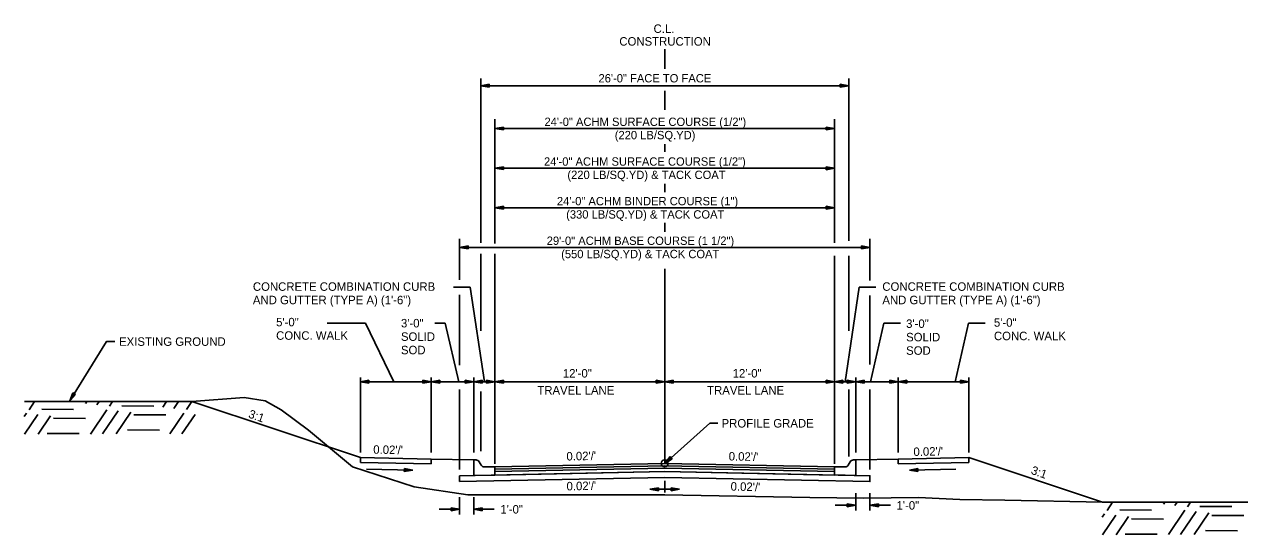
# Model space of a CAD drawing. Extents: x 1001270 to 1003428, y 1840152 to 1842912.
# Drawn here: x 1001297.1 to 1001383, y 1841694.5 to 1841730.6 of the extents above; entities that cross this region are included whole.
import ezdxf

# ---------------------------------------------------------------- set-up
doc = ezdxf.new("R2010")
doc.units = 0
for name, color, linetype in [('19', 7, 'Continuous'), ('20', 7, 'Continuous'), ('8', 7, 'Continuous')]:
    doc.layers.add(name, color=color, linetype=linetype)

# ---------------------------------------------------------------- blocks, each defined once
blk = doc.blocks.new('TM')
at = {"layer": '8'}
for p, q in [((-120.309, 21.181), (-119.787, -20.829)), ((0, 0), (-120.309, 21.181)), ((-31.382, 2.945), (-120.176, 10.512)), ((-119.787, -20.829), (0, 0)), ((-119.911, -10.826), (-31.307, -3.057))]:
    blk.add_line(p, q, dxfattribs=at)

msp = doc.modelspace()

# ---------------------------------------------------------------- linework, layer by layer
at = {"layer": '19'}
for p, q in [((1001342.346, 1841727.418), (1001342.346, 1841728.81)), ((1001329.347, 1841715.122), (1001329.347, 1841726.731)), ((1001355.347, 1841715.26), (1001355.347, 1841726.731)), ((1001329.947, 1841726.333), (1001329.347, 1841726.228)), ((1001329.347, 1841726.228), (1001355.347, 1841726.228)), ((1001329.347, 1841726.228), (1001329.947, 1841726.123)), ((1001329.947, 1841726.278), (1001329.507, 1841726.243)), ((1001329.507, 1841726.213), (1001329.947, 1841726.173)), ((1001329.947, 1841726.123), (1001329.947, 1841726.333)), ((1001342.346, 1841724.518), (1001342.346, 1841725.859)), ((1001354.747, 1841726.123), (1001354.747, 1841726.333)), ((1001354.747, 1841726.333), (1001355.347, 1841726.228)), ((1001354.747, 1841726.278), (1001355.187, 1841726.243)), ((1001355.347, 1841726.228), (1001354.747, 1841726.123)), ((1001355.187, 1841726.213), (1001354.747, 1841726.173)), ((1001330.346, 1841715.075), (1001330.346, 1841723.853)), ((1001330.346, 1841723.201), (1001354.346, 1841723.201)), ((1001330.947, 1841723.306), (1001330.347, 1841723.201)), ((1001330.347, 1841723.201), (1001330.947, 1841723.096)), ((1001330.947, 1841723.251), (1001330.507, 1841723.216)), ((1001330.507, 1841723.186), (1001330.947, 1841723.146)), ((1001330.947, 1841723.096), (1001330.947, 1841723.306)), ((1001353.747, 1841723.096), (1001353.747, 1841723.306)), ((1001353.747, 1841723.306), (1001354.347, 1841723.201)), ((1001353.747, 1841723.251), (1001354.187, 1841723.216)), ((1001354.347, 1841723.201), (1001353.747, 1841723.096)), ((1001354.187, 1841723.186), (1001353.747, 1841723.146)), ((1001354.346, 1841715.109), (1001354.346, 1841723.853)), ((1001342.346, 1841721.558), (1001342.346, 1841722.087)), ((1001330.34, 1841720.394), (1001330.346, 1841720.394)), ((1001330.946, 1841720.5), (1001330.346, 1841720.395)), ((1001330.346, 1841720.395), (1001330.946, 1841720.29)), ((1001354.346, 1841720.395), (1001330.346, 1841720.395)), ((1001330.946, 1841720.445), (1001330.506, 1841720.41)), ((1001330.506, 1841720.38), (1001330.946, 1841720.34)), ((1001330.946, 1841720.29), (1001330.946, 1841720.5)), ((1001353.746, 1841720.288), (1001353.746, 1841720.498)), ((1001353.746, 1841720.498), (1001354.346, 1841720.393)), ((1001353.746, 1841720.443), (1001354.186, 1841720.408)), ((1001354.346, 1841720.393), (1001353.746, 1841720.288)), ((1001354.186, 1841720.378), (1001353.746, 1841720.338)), ((1001342.346, 1841718.704), (1001342.346, 1841719.285)), ((1001330.946, 1841717.7), (1001330.346, 1841717.595)), ((1001330.346, 1841717.595), (1001330.946, 1841717.49)), ((1001354.346, 1841717.595), (1001330.346, 1841717.595)), ((1001330.946, 1841717.645), (1001330.506, 1841717.61)), ((1001330.506, 1841717.58), (1001330.946, 1841717.54)), ((1001330.946, 1841717.49), (1001330.946, 1841717.7)), ((1001353.747, 1841717.488), (1001353.747, 1841717.698)), ((1001353.747, 1841717.698), (1001354.347, 1841717.593)), ((1001353.747, 1841717.643), (1001354.187, 1841717.608)), ((1001354.347, 1841717.593), (1001353.747, 1841717.488)), ((1001354.187, 1841717.578), (1001353.747, 1841717.538)), ((1001342.346, 1841715.905), (1001342.346, 1841716.536)), ((1001327.846, 1841712.495), (1001327.846, 1841715.395)), ((1001328.446, 1841714.9), (1001327.846, 1841714.795)), ((1001327.846, 1841714.795), (1001328.446, 1841714.69)), ((1001327.846, 1841714.795), (1001356.842, 1841714.795)), ((1001328.446, 1841714.845), (1001328.006, 1841714.81)), ((1001328.006, 1841714.78), (1001328.446, 1841714.74)), ((1001328.446, 1841714.69), (1001328.446, 1841714.9)), ((1001356.246, 1841714.688), (1001356.246, 1841714.898)), ((1001356.246, 1841714.898), (1001356.846, 1841714.793)), ((1001356.246, 1841714.843), (1001356.686, 1841714.808)), ((1001356.846, 1841714.793), (1001356.246, 1841714.688)), ((1001356.686, 1841714.778), (1001356.246, 1841714.738)), ((1001356.842, 1841712.449), (1001356.842, 1841715.395)), ((1001329.347, 1841708.901), (1001329.347, 1841714.338)), ((1001330.346, 1841699.486), (1001330.346, 1841714.338)), ((1001354.346, 1841699.486), (1001354.346, 1841714.2)), ((1001355.347, 1841708.901), (1001355.347, 1841714.2)), ((1001342.346, 1841699.522), (1001342.346, 1841713.278)), ((1001327.426, 1841711.983), (1001328.605, 1841711.983)), ((1001327.846, 1841706.459), (1001327.846, 1841711.435)), ((1001328.605, 1841711.983), (1001329.62, 1841705.291)), ((1001356.077, 1841711.983), (1001355.089, 1841705.291)), ((1001357.256, 1841711.983), (1001356.077, 1841711.983)), ((1001356.842, 1841706.505), (1001356.842, 1841711.389)), ((1001318.481, 1841709.448), (1001321.192, 1841709.448)), ((1001321.192, 1841709.448), (1001323.206, 1841705.277)), ((1001326.097, 1841709.448), (1001326.841, 1841709.448)), ((1001326.841, 1841709.448), (1001327.798, 1841705.291)), ((1001357.841, 1841709.448), (1001356.884, 1841705.291)), ((1001359.02, 1841709.448), (1001357.841, 1841709.448)), ((1001363.823, 1841709.448), (1001362.867, 1841705.291)), ((1001365.002, 1841709.448), (1001363.823, 1841709.448)), ((1001320.846, 1841700.301), (1001320.846, 1841705.591)), ((1001321.446, 1841705.396), (1001320.846, 1841705.291)), ((1001320.846, 1841705.291), (1001330.346, 1841705.291)), ((1001320.846, 1841705.291), (1001321.446, 1841705.186)), ((1001321.446, 1841705.341), (1001321.006, 1841705.306)), ((1001321.006, 1841705.276), (1001321.446, 1841705.236)), ((1001321.446, 1841705.186), (1001321.446, 1841705.396)), ((1001325.246, 1841705.396), (1001325.246, 1841705.186)), ((1001325.846, 1841705.291), (1001325.246, 1841705.396)), ((1001325.686, 1841705.306), (1001325.246, 1841705.341)), ((1001325.246, 1841705.186), (1001325.846, 1841705.291)), ((1001325.246, 1841705.236), (1001325.686, 1841705.276)), ((1001325.846, 1841700.301), (1001325.846, 1841705.591)), ((1001326.446, 1841705.396), (1001325.846, 1841705.291)), ((1001325.846, 1841705.291), (1001326.446, 1841705.186)), ((1001326.446, 1841705.341), (1001326.006, 1841705.306)), ((1001326.006, 1841705.276), (1001326.446, 1841705.236)), ((1001326.446, 1841705.186), (1001326.446, 1841705.396)), ((1001328.246, 1841705.396), (1001328.246, 1841705.186)), ((1001328.846, 1841705.291), (1001328.246, 1841705.396)), ((1001328.686, 1841705.306), (1001328.246, 1841705.341)), ((1001328.246, 1841705.186), (1001328.846, 1841705.291)), ((1001328.246, 1841705.236), (1001328.686, 1841705.276)), ((1001328.846, 1841700.301), (1001328.846, 1841705.591)), ((1001329.446, 1841705.396), (1001328.846, 1841705.291)), ((1001328.846, 1841705.291), (1001329.446, 1841705.186)), ((1001329.446, 1841705.341), (1001329.006, 1841705.306)), ((1001329.006, 1841705.276), (1001329.446, 1841705.236)), ((1001329.446, 1841705.186), (1001329.446, 1841705.396)), ((1001329.746, 1841705.396), (1001329.746, 1841705.186)), ((1001330.346, 1841705.291), (1001329.746, 1841705.396)), ((1001330.186, 1841705.306), (1001329.746, 1841705.341)), ((1001329.746, 1841705.186), (1001330.346, 1841705.291)), ((1001329.746, 1841705.236), (1001330.186, 1841705.276)), ((1001330.946, 1841705.396), (1001330.346, 1841705.291)), ((1001330.346, 1841705.291), (1001342.346, 1841705.291)), ((1001330.346, 1841705.291), (1001330.946, 1841705.186)), ((1001330.946, 1841705.341), (1001330.506, 1841705.306)), ((1001330.506, 1841705.276), (1001330.946, 1841705.236)), ((1001330.946, 1841705.186), (1001330.946, 1841705.396)), ((1001341.746, 1841705.396), (1001341.746, 1841705.186)), ((1001342.346, 1841705.291), (1001341.746, 1841705.396)), ((1001342.186, 1841705.306), (1001341.746, 1841705.341)), ((1001341.746, 1841705.186), (1001342.346, 1841705.291)), ((1001341.746, 1841705.236), (1001342.186, 1841705.276)), ((1001342.946, 1841705.396), (1001342.346, 1841705.291)), ((1001342.346, 1841705.291), (1001354.346, 1841705.291)), ((1001342.346, 1841705.291), (1001342.946, 1841705.186)), ((1001342.946, 1841705.341), (1001342.506, 1841705.306)), ((1001342.506, 1841705.276), (1001342.946, 1841705.236)), ((1001342.946, 1841705.186), (1001342.946, 1841705.396)), ((1001353.746, 1841705.186), (1001353.746, 1841705.396)), ((1001353.746, 1841705.396), (1001354.346, 1841705.291)), ((1001353.746, 1841705.341), (1001354.186, 1841705.306)), ((1001354.346, 1841705.291), (1001353.746, 1841705.186)), ((1001354.186, 1841705.276), (1001353.746, 1841705.236)), ((1001354.346, 1841705.291), (1001354.946, 1841705.396)), ((1001363.846, 1841705.291), (1001354.346, 1841705.291)), ((1001354.946, 1841705.186), (1001354.346, 1841705.291)), ((1001354.506, 1841705.306), (1001354.946, 1841705.341)), ((1001354.946, 1841705.236), (1001354.506, 1841705.276)), ((1001354.946, 1841705.396), (1001354.946, 1841705.186)), ((1001355.246, 1841705.186), (1001355.246, 1841705.396)), ((1001355.246, 1841705.396), (1001355.846, 1841705.291)), ((1001355.246, 1841705.341), (1001355.686, 1841705.306)), ((1001355.846, 1841705.291), (1001355.246, 1841705.186)), ((1001355.686, 1841705.276), (1001355.246, 1841705.236)), ((1001355.846, 1841700.301), (1001355.846, 1841705.591)), ((1001355.846, 1841705.291), (1001356.446, 1841705.396)), ((1001356.446, 1841705.186), (1001355.846, 1841705.291)), ((1001356.006, 1841705.306), (1001356.446, 1841705.341)), ((1001356.446, 1841705.236), (1001356.006, 1841705.276)), ((1001356.446, 1841705.396), (1001356.446, 1841705.186)), ((1001358.246, 1841705.186), (1001358.246, 1841705.396)), ((1001358.246, 1841705.396), (1001358.846, 1841705.291)), ((1001358.246, 1841705.341), (1001358.686, 1841705.306)), ((1001358.846, 1841705.291), (1001358.246, 1841705.186)), ((1001358.686, 1841705.276), (1001358.246, 1841705.236)), ((1001358.846, 1841700.301), (1001358.846, 1841705.591)), ((1001358.846, 1841705.291), (1001359.446, 1841705.396)), ((1001359.446, 1841705.186), (1001358.846, 1841705.291)), ((1001359.006, 1841705.306), (1001359.446, 1841705.341)), ((1001359.446, 1841705.236), (1001359.006, 1841705.276)), ((1001359.446, 1841705.396), (1001359.446, 1841705.186)), ((1001363.246, 1841705.186), (1001363.246, 1841705.396)), ((1001363.246, 1841705.396), (1001363.846, 1841705.291)), ((1001363.246, 1841705.341), (1001363.686, 1841705.306)), ((1001363.846, 1841705.291), (1001363.246, 1841705.186)), ((1001363.686, 1841705.276), (1001363.246, 1841705.236)), ((1001363.846, 1841700.301), (1001363.846, 1841705.591)), ((1001300.305, 1841703.935), (1001300.529, 1841704.502)), ((1001300.706, 1841704.392), (1001300.305, 1841703.935)), ((1001300.379, 1841704.076), (1001300.572, 1841704.469)), ((1001300.666, 1841704.413), (1001300.402, 1841704.064)), ((1001300.529, 1841704.502), (1001300.706, 1841704.392)), ((1001327.846, 1841699.087), (1001327.846, 1841704.754)), ((1001329.347, 1841700.377), (1001329.347, 1841704.616)), ((1001355.347, 1841700.008), (1001355.347, 1841704.754)), ((1001356.842, 1841699.087), (1001356.842, 1841704.754)), ((1001297.43, 1841703.311), (1001297.821, 1841703.894)), ((1001301.415, 1841703.745), (1001301.521, 1841703.895)), ((1001302.21, 1841703.654), (1001302.376, 1841703.898)), ((1001303.105, 1841703.561), (1001303.331, 1841703.9)), ((1001303.993, 1841703.591), (1001306.253, 1841703.579)), ((1001306.869, 1841703.506), (1001307.131, 1841703.901)), ((1001307.664, 1841703.414), (1001307.996, 1841703.903)), ((1001308.559, 1841703.322), (1001308.94, 1841703.896)), ((1001320.846, 1841699.927), (1001308.94, 1841703.896)), ((1001297.09, 1841702.843), (1001297.244, 1841703.069)), ((1001297.112, 1841701.595), (1001298.039, 1841702.977)), ((1001298.068, 1841701.597), (1001298.934, 1841702.885)), ((1001298.318, 1841703.35), (1001300.578, 1841703.329)), ((1001299.158, 1841702.721), (1001301.418, 1841702.7)), ((1001301.767, 1841701.598), (1001302.919, 1841703.319)), ((1001302.622, 1841701.601), (1001303.714, 1841703.227)), ((1001303.577, 1841701.603), (1001304.609, 1841703.135)), ((1001304.823, 1841702.962), (1001307.093, 1841702.95)), ((1001307.377, 1841701.604), (1001308.373, 1841703.08)), ((1001308.232, 1841701.606), (1001309.168, 1841702.988)), ((1001304.381, 1841701.892), (1001306.641, 1841701.871)), ((1001298.705, 1841701.642), (1001300.976, 1841701.629)), ((1001342.346, 1841699.522), (1001342.725, 1841699.999)), ((1001342.725, 1841699.999), (1001342.863, 1841699.842)), ((1001325.838, 1841699.828), (1001320.839, 1841699.927)), ((1001320.839, 1841699.927), (1001320.839, 1841699.594)), ((1001320.839, 1841699.594), (1001325.838, 1841699.495)), ((1001325.838, 1841699.495), (1001325.838, 1841699.828)), ((1001325.838, 1841699.828), (1001325.838, 1841699.828)), ((1001325.838, 1841699.828), (1001328.836, 1841699.767)), ((1001329.012, 1841699.767), (1001328.846, 1841699.767)), ((1001328.846, 1841699.767), (1001328.846, 1841699.434)), ((1001328.846, 1841699.434), (1001328.846, 1841699.252)), ((1001328.846, 1841699.252), (1001328.846, 1841698.659)), ((1001329.375, 1841699.392), (1001329.229, 1841699.643)), ((1001330.062, 1841699.277), (1001329.596, 1841699.267)), ((1001330.346, 1841699.282), (1001330.062, 1841699.277)), ((1001330.062, 1841699.277), (1001330.062, 1841699.276)), ((1001330.062, 1841699.276), (1001330.062, 1841699.277)), ((1001330.346, 1841699.282), (1001342.346, 1841699.522)), ((1001330.346, 1841699.116), (1001342.346, 1841699.356)), ((1001330.346, 1841698.949), (1001342.346, 1841699.189)), ((1001342.346, 1841699.189), (1001330.346, 1841698.949)), ((1001342.863, 1841699.842), (1001342.346, 1841699.522)), ((1001342.346, 1841699.522), (1001354.346, 1841699.282)), ((1001342.346, 1841699.356), (1001354.346, 1841699.116)), ((1001342.346, 1841699.189), (1001354.346, 1841698.949)), ((1001342.457, 1841699.635), (1001342.757, 1841699.955)), ((1001342.83, 1841699.874), (1001342.476, 1841699.618)), ((1001354.346, 1841699.282), (1001354.63, 1841699.277)), ((1001354.63, 1841699.277), (1001354.63, 1841699.276)), ((1001354.63, 1841699.276), (1001354.63, 1841699.277)), ((1001354.63, 1841699.277), (1001355.096, 1841699.267)), ((1001355.317, 1841699.392), (1001355.463, 1841699.643)), ((1001355.679, 1841699.767), (1001355.846, 1841699.767)), ((1001358.847, 1841699.828), (1001355.846, 1841699.767)), ((1001355.846, 1841699.767), (1001355.846, 1841699.434)), ((1001355.846, 1841699.434), (1001355.846, 1841699.252)), ((1001355.846, 1841699.252), (1001355.846, 1841698.672)), ((1001358.847, 1841699.828), (1001363.846, 1841699.927)), ((1001358.847, 1841699.494), (1001358.847, 1841699.828)), ((1001358.847, 1841699.828), (1001358.847, 1841699.828)), ((1001363.846, 1841699.594), (1001358.847, 1841699.494)), ((1001363.846, 1841699.927), (1001363.846, 1841699.594)), ((1001373.287, 1841696.78), (1001363.846, 1841699.927)), ((1001342.346, 1841698.939), (1001327.846, 1841698.639)), ((1001327.846, 1841698.639), (1001328.846, 1841698.659)), ((1001327.846, 1841698.232), (1001327.846, 1841698.639)), ((1001327.846, 1841698.639), (1001327.846, 1841698.232)), ((1001327.846, 1841698.232), (1001342.346, 1841698.522)), ((1001327.846, 1841698.232), (1001342.346, 1841698.522)), ((1001328.846, 1841698.659), (1001330.346, 1841698.69)), ((1001330.346, 1841698.699), (1001342.346, 1841698.939)), ((1001342.346, 1841698.939), (1001330.346, 1841698.699)), ((1001330.346, 1841698.699), (1001330.346, 1841698.699)), ((1001342.346, 1841698.939), (1001354.346, 1841698.699)), ((1001342.346, 1841698.939), (1001342.346, 1841698.939)), ((1001342.346, 1841698.939), (1001342.346, 1841698.939)), ((1001342.346, 1841698.522), (1001356.846, 1841698.232)), ((1001342.346, 1841698.286), (1001342.346, 1841697.464)), ((1001355.846, 1841698.672), (1001354.346, 1841698.702)), ((1001355.846, 1841698.672), (1001356.846, 1841698.652)), ((1001356.846, 1841698.232), (1001356.846, 1841698.652)), ((1001341.898, 1841697.794), (1001341.298, 1841697.69)), ((1001341.298, 1841697.69), (1001341.898, 1841697.584)), ((1001341.298, 1841697.69), (1001343.393, 1841697.69)), ((1001341.898, 1841697.739), (1001341.458, 1841697.704)), ((1001341.458, 1841697.674), (1001341.898, 1841697.634)), ((1001341.898, 1841697.584), (1001341.898, 1841697.794)), ((1001342.793, 1841697.584), (1001342.793, 1841697.794)), ((1001342.793, 1841697.794), (1001343.393, 1841697.69)), ((1001342.793, 1841697.739), (1001343.233, 1841697.704)), ((1001343.393, 1841697.69), (1001342.793, 1841697.584)), ((1001343.233, 1841697.674), (1001342.793, 1841697.634)), ((1001355.846, 1841696.182), (1001355.846, 1841697.42)), ((1001356.846, 1841696.182), (1001356.846, 1841697.42)), ((1001327.846, 1841695.903), (1001327.846, 1841697.141)), ((1001328.846, 1841695.903), (1001328.846, 1841697.141)), ((1001354.397, 1841696.56), (1001355.846, 1841696.56)), ((1001354.397, 1841696.56), (1001355.846, 1841696.56)), ((1001355.246, 1841696.665), (1001355.246, 1841696.455)), ((1001355.846, 1841696.56), (1001355.246, 1841696.665)), ((1001355.246, 1841696.665), (1001355.246, 1841696.455)), ((1001355.846, 1841696.56), (1001355.246, 1841696.665)), ((1001355.686, 1841696.575), (1001355.246, 1841696.61)), ((1001355.686, 1841696.575), (1001355.246, 1841696.61)), ((1001355.246, 1841696.455), (1001355.846, 1841696.56)), ((1001355.246, 1841696.455), (1001355.846, 1841696.56)), ((1001356.846, 1841696.56), (1001357.446, 1841696.665)), ((1001356.846, 1841696.56), (1001357.446, 1841696.665)), ((1001357.446, 1841696.455), (1001356.846, 1841696.56)), ((1001356.846, 1841696.56), (1001358.295, 1841696.56)), ((1001357.446, 1841696.455), (1001356.846, 1841696.56)), ((1001356.846, 1841696.56), (1001358.295, 1841696.56)), ((1001357.006, 1841696.575), (1001357.446, 1841696.61)), ((1001357.006, 1841696.575), (1001357.446, 1841696.61)), ((1001357.446, 1841696.665), (1001357.446, 1841696.455)), ((1001357.446, 1841696.665), (1001357.446, 1841696.455)), ((1001373.61, 1841696.196), (1001374.002, 1841696.779)), ((1001377.596, 1841696.63), (1001377.702, 1841696.78)), ((1001378.391, 1841696.538), (1001378.556, 1841696.783)), ((1001379.286, 1841696.446), (1001379.512, 1841696.785)), ((1001326.397, 1841696.281), (1001327.846, 1841696.281)), ((1001326.397, 1841696.281), (1001327.846, 1841696.281)), ((1001327.246, 1841696.386), (1001327.246, 1841696.176)), ((1001327.846, 1841696.281), (1001327.246, 1841696.386)), ((1001327.246, 1841696.386), (1001327.246, 1841696.176)), ((1001327.846, 1841696.281), (1001327.246, 1841696.386)), ((1001327.686, 1841696.296), (1001327.246, 1841696.331)), ((1001327.686, 1841696.296), (1001327.246, 1841696.331)), ((1001327.246, 1841696.176), (1001327.846, 1841696.281)), ((1001327.246, 1841696.176), (1001327.846, 1841696.281)), ((1001327.246, 1841696.226), (1001327.686, 1841696.266)), ((1001327.246, 1841696.226), (1001327.686, 1841696.266)), ((1001328.846, 1841696.281), (1001329.446, 1841696.386)), ((1001328.846, 1841696.281), (1001329.446, 1841696.386)), ((1001329.446, 1841696.176), (1001328.846, 1841696.281)), ((1001328.846, 1841696.281), (1001330.295, 1841696.281)), ((1001329.446, 1841696.176), (1001328.846, 1841696.281)), ((1001328.846, 1841696.281), (1001330.295, 1841696.281)), ((1001329.006, 1841696.296), (1001329.446, 1841696.331)), ((1001329.006, 1841696.296), (1001329.446, 1841696.331)), ((1001329.446, 1841696.226), (1001329.006, 1841696.266)), ((1001329.446, 1841696.226), (1001329.006, 1841696.266)), ((1001329.446, 1841696.386), (1001329.446, 1841696.176)), ((1001329.446, 1841696.386), (1001329.446, 1841696.176)), ((1001355.246, 1841696.505), (1001355.686, 1841696.545)), ((1001355.246, 1841696.505), (1001355.686, 1841696.545)), ((1001357.446, 1841696.505), (1001357.006, 1841696.545)), ((1001357.446, 1841696.505), (1001357.006, 1841696.545)), ((1001373.271, 1841695.728), (1001373.425, 1841695.954)), ((1001373.293, 1841694.48), (1001374.219, 1841695.862)), ((1001374.248, 1841694.482), (1001375.115, 1841695.77)), ((1001374.499, 1841696.235), (1001376.759, 1841696.214)), ((1001377.948, 1841694.483), (1001379.1, 1841696.204)), ((1001378.803, 1841694.486), (1001379.895, 1841696.112)), ((1001379.758, 1841694.488), (1001380.79, 1841696.02)), ((1001380.174, 1841696.476), (1001382.434, 1841696.464)), ((1001381.004, 1841695.847), (1001383.274, 1841695.835)), ((1001375.339, 1841695.606), (1001377.599, 1841695.585)), ((1001374.886, 1841694.527), (1001377.157, 1841694.514)), ((1001380.562, 1841694.777), (1001382.821, 1841694.756))]:
    msp.add_line(p, q, dxfattribs=at)
for points in [[(1001303.488, 1841708.134), (1001302.888, 1841708.134), (1001300.305, 1841703.935)], [(1001297.107, 1841703.895), (1001308.94, 1841703.896)], [(1001308.94, 1841703.896), (1001312.63, 1841704.183), (1001314.119, 1841703.941), (1001315.253, 1841703.3), (1001317.175, 1841701.87), (1001320.278, 1841699.275), (1001324.632, 1841697.87), (1001328.434, 1841697.291), (1001342.356, 1841697.305)], [(1001346.107, 1841702.357), (1001345.537, 1841702.357), (1001342.346, 1841699.522)], [(1001330.346, 1841698.69), (1001330.346, 1841698.866), (1001330.346, 1841699.116), (1001330.346, 1841699.282)], [(1001342.346, 1841698.939), (1001354.346, 1841698.699), (1001354.346, 1841698.949), (1001342.346, 1841699.189)], [(1001354.346, 1841698.702), (1001354.346, 1841698.866), (1001354.346, 1841699.116), (1001354.346, 1841699.282)], [(1001330.346, 1841698.949), (1001330.346, 1841698.699)], [(1001342.346, 1841698.522), (1001356.846, 1841698.232), (1001356.846, 1841698.652), (1001342.346, 1841698.939)], [(1001342.356, 1841697.305), (1001352.596, 1841697.1), (1001356.42, 1841697.063), (1001360.27, 1841697.115), (1001363.191, 1841696.96), (1001366.383, 1841696.916), (1001373.287, 1841696.78)], [(1001373.288, 1841696.78), (1001385.121, 1841696.781)]]:
    msp.add_lwpolyline(points, dxfattribs=at)
for points in [[(1001354.346, 1841699.282), (1001342.346, 1841699.522), (1001330.346, 1841699.282), (1001330.346, 1841699.116), (1001342.346, 1841699.356), (1001354.346, 1841699.116)], [(1001354.346, 1841699.116), (1001342.346, 1841699.356), (1001330.346, 1841699.116), (1001330.346, 1841698.949), (1001342.346, 1841699.189), (1001354.346, 1841698.949)]]:
    msp.add_lwpolyline(points, close=True, dxfattribs=at)
msp.add_circle((1001342.346, 1841699.522), 0.25, dxfattribs=at)
for centre, start, end in [((1001329.012, 1841699.517), 30.1619, 90), ((1001329.591, 1841699.517), 210.16348, 271.14576), ((1001355.101, 1841699.517), 268.85424, 329.83652), ((1001355.679, 1841699.517), 90, 149.8381)]:
    msp.add_arc(centre, 0.25, start, end, dxfattribs=at)
at = {"layer": '20'}
for p, q in [((1001321.276, 1841699.108), (1001324.546, 1841699.043)), ((1001362.914, 1841699.112), (1001359.644, 1841699.048))]:
    msp.add_line(p, q, dxfattribs=at)

# ---------------------------------------------------------------- block references
at = {"layer": '19', "xscale": 0.0050063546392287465}
for p, yscale, rotation in [((1001324.547, 1841699.041), 0.005006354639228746, -1.1310771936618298), ((1001359.644, 1841699.045), -0.0050063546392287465, -178.8781640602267)]:
    msp.add_blockref('TM', p, dxfattribs=dict(at, yscale=yscale, rotation=rotation))

# ---------------------------------------------------------------- texts
at = {"layer": '19'}
for s, height, p in [('C.L.', 0.6, (1001341.558, 1841729.959)), ('CONSTRUCTION', 0.6, (1001339.141, 1841729.059)), ('26\'-0" FACE TO FACE', 0.59001, (1001337.667, 1841726.459)), ('24\'-0" ACHM SURFACE COURSE (1/2")', 0.59001, (1001333.849, 1841723.379)), ('(220 LB/SQ.YD)', 0.59001, (1001338.816, 1841722.439)), ('24\'-0" ACHM SURFACE COURSE (1/2")', 0.59001, (1001333.816, 1841720.57)), ('(220 LB/SQ.YD) & TACK COAT', 0.59001, (1001335.468, 1841719.63)), ('24\'-0" ACHM BINDER COURSE (1")', 0.59001, (1001334.728, 1841717.77)), ('(330 LB/SQ.YD) & TACK COAT', 0.59001, (1001335.381, 1841716.83)), ('29\'-0" ACHM BASE COURSE (1 1/2")', 0.59001, (1001334.008, 1841714.97)), ('(550 LB/SQ.YD) & TACK COAT', 0.59001, (1001335.028, 1841714.03)), ('CONCRETE COMBINATION CURB', 0.6, (1001357.727, 1841711.724)), ('AND GUTTER (TYPE A) (1\'-6")', 0.6, (1001357.727, 1841710.774)), ('3\'-0"', 0.6, (1001359.407, 1841709.101)), ('5\'-0"', 0.6, (1001365.613, 1841709.184)), ('SOLID ', 0.6, (1001359.407, 1841708.151)), ('CONC. WALK', 0.6, (1001365.613, 1841708.234)), ('EXISTING GROUND', 0.6, (1001303.788, 1841707.834)), ('SOD', 0.6, (1001359.407, 1841707.201)), ('12\'-0"', 0.6, (1001335.148, 1841705.591)), ('12\'-0"', 0.6, (1001347.148, 1841705.591)), ('TRAVEL LANE', 0.6, (1001333.346, 1841704.391)), ('TRAVEL LANE', 0.6, (1001345.346, 1841704.391))]:
    msp.add_text(s, height=height, dxfattribs=at).set_placement(p)
for s, rotation, p in [('CONCRETE COMBINATION CURB', 360, (1001313.244, 1841711.724)), ('AND GUTTER (TYPE A) (1\'-6")', 360, (1001313.244, 1841710.774)), ('5\'-0"', 360, (1001314.885, 1841709.212)), ('3\'-0"', 360, (1001323.707, 1841709.136)), ('CONC. WALK', 360, (1001314.885, 1841708.262)), ('SOLID ', 360, (1001323.707, 1841708.186)), ('SOD', 360, (1001323.707, 1841707.236)), ('3:1', 340.49426, (1001312.879, 1841702.778)), ('PROFILE GRADE', 360, (1001346.366, 1841702.057)), ("0.02'/'", 358.85806, (1001321.746, 1841700.209)), ("0.02'/'", 1.14576, (1001335.406, 1841699.723)), ("0.02'/'", 358.85424, (1001346.864, 1841699.732)), ("0.02'/'", 1.14194, (1001359.931, 1841700.044)), ('3:1', 340.49426, (1001368.186, 1841698.797)), ("0.02'/'", 1.14576, (1001335.415, 1841697.608)), ("0.02'/'", 358.85424, (1001346.999, 1841697.598)), ('1\'-0"', 360, (1001330.73, 1841695.974)), ('1\'-0"', 360, (1001358.73, 1841696.253))]:
    msp.add_text(s, height=0.6, rotation=rotation, dxfattribs=at).set_placement(p)

doc.saveas('drawing.dxf')
